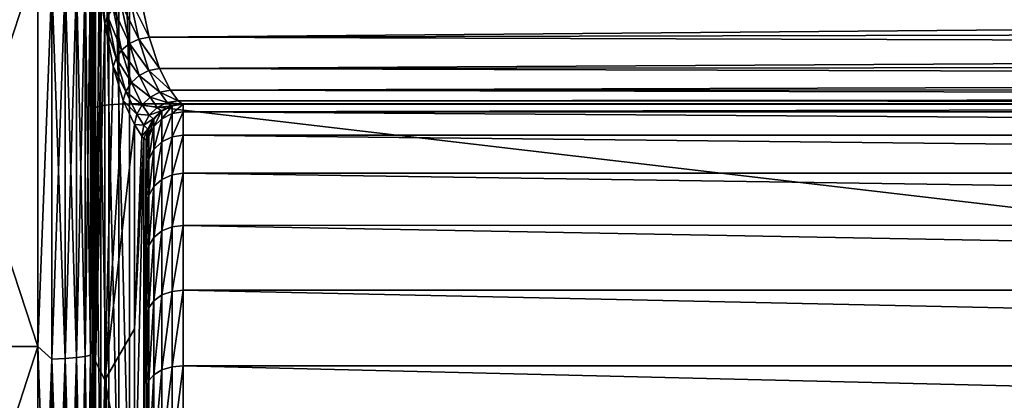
# Model space of a CAD drawing. Header units: metres. Extents: x -150 to 310, y -128 to 84.
# Tile 276 of 465: x 128.1 to 133.52, y 1.87 to 3.97. Entities that reach past the tile are written whole.
import ezdxf

# ---------------------------------------------------------------- set-up
doc = ezdxf.new("R2010")
doc.units = ezdxf.units.M
doc.layers.add('solid_26009703_SW0001_01', color=7, linetype='CONTINUOUS')

msp = doc.modelspace()

# ---------------------------------------------------------------- linework, layer by layer
at = {"layer": 'solid_26009703_SW0001_01'}
for points in [[(128.5, 2.200532, 20.884037), (128.5, 8.481808, 20.932964), (128.5, 10.573267, 19.957541)], [(128.5, 4.361036, 20.542023), (128.5, 2.200532, 20.884037), (128.5, 10.573267, 19.957541)], [(128.5, 2.200536, -20.884037), (128.5, 8.971131, -20.727459), (128.5, 6.808691, -21.535395)], [(128.5, 2.200536, -20.884037), (128.5, 4.361043, -20.542021), (128.5, 8.971131, -20.727459)], [(128.5, 6.319321, 21.683964), (128.5, 8.481808, 20.932964), (128.5, -6.320311, 21.683674)], [(128.5, 0, 21), (128.5, -6.320311, 21.683674), (128.5, 8.481808, 20.932964)], [(128.5, 2.200532, 20.884037), (128.5, 0, 21), (128.5, 8.481808, 20.932964)], [(128.5, 6.808691, -21.535395), (128.5, -6.807541, -21.535759), (128.5, -8.970024, -20.727938)], [(128.5, 0, -21), (128.5, 6.808691, -21.535395), (128.5, -8.970024, -20.727938)], [(128.5, 6.808691, -21.535395), (128.5, 4.581102, -22.116032), (128.5, -6.807541, -21.535759)], [(128.5, 0, -21), (128.5, 2.200536, -20.884037), (128.5, 6.808691, -21.535395)], [(128.5, 6.319321, 21.683964), (128.5, -4.076435, 22.215277), (128.5, 4.075716, 22.215366)], [(128.5, 6.319321, 21.683964), (128.5, -6.320311, 21.683674), (128.5, -4.076435, 22.215277)], [(128.504959, 5.747773, -22.072821), (128.504959, 3.472689, -22.542997), (128.5, 4.581102, -22.116032)], [(128.516876, 3.481769, -22.601936), (128.504959, 5.747773, -22.072821), (128.516876, 5.7628, -22.130531)], [(128.516876, 3.481769, -22.601936), (128.504959, 3.472689, -22.542997), (128.504959, 5.747773, -22.072821)], [(128.516876, 5.7628, -22.130531), (128.546204, 5.776243, -22.182156), (128.546204, 3.489891, -22.654661)], [(128.516876, 3.481769, -22.601936), (128.516876, 5.7628, -22.130531), (128.546204, 3.489891, -22.654661)], [(128.546204, 5.776243, -22.182156), (128.59021, 5.78684, -22.222853), (128.59021, 3.496293, -22.696224)], [(128.546204, 3.489891, -22.654661), (128.546204, 5.776243, -22.182156), (128.59021, 3.496293, -22.696224)], [(128.59021, 5.78684, -22.222853), (128.644836, 5.793611, -22.248852), (128.644836, 3.500384, -22.722778)], [(128.59021, 3.496293, -22.696224), (128.59021, 5.78684, -22.222853), (128.644836, 3.500384, -22.722778)], [(128.644836, 5.793611, -22.248852), (128.704758, 5.795927, -22.257746), (128.704758, 3.501783, -22.731861)], [(128.644836, 3.500384, -22.722778), (128.644836, 5.793611, -22.248852), (128.704758, 3.501783, -22.731861)], [(128.704758, 5.795927, -22.257746), (148.557724, 5.795927, -22.257746), (148.557724, 3.501783, -22.731861)], [(128.704758, 3.501783, -22.731861), (128.704758, 5.795927, -22.257746), (148.557724, 3.501783, -22.731861)], [(128.5, 4.581102, -22.116032), (128.5, -4.579921, -22.116276), (128.5, -6.807541, -21.535759)], [(128.5, 4.581102, -22.116032), (128.5, 2.301665, -22.468592), (128.5, -4.579921, -22.116276)], [(128.504959, 3.472689, -22.542997), (128.5, 2.301665, -22.468592), (128.5, 4.581102, -22.116032)], [(128.489777, 4.211639, -20.494072), (128.5, 4.361043, -20.542021), (128.5, 2.200536, -20.884037)], [(128.489777, 4.211639, 20.494072), (128.5, 2.200532, 20.884037), (128.5, 4.361036, 20.542023)], [(128.199997, 4.303755, 20.24766), (127.5, 4.303756, 20.24766), (127.5, 2.163729, 20.586605)], [(128.199997, 2.163728, -20.586605), (127.5, 2.163729, -20.586605), (127.5, 4.303755, -20.24766)], [(128.199997, 2.163728, -20.586605), (127.5, 4.303755, -20.24766), (128.199997, 4.303755, -20.24766)], [(128.199997, 4.303755, 20.24766), (127.5, 2.163729, 20.586605), (128.199997, 2.163729, 20.586605)], [(128.199997, 2.163728, -20.586605), (128.199997, 4.303755, -20.24766), (128.277344, 4.168921, -20.286203)], [(128.199997, 4.303755, 20.24766), (128.199997, 2.163729, 20.586605), (128.277344, 4.168921, 20.286203)], [(128.349792, 4.174946, -20.315525), (128.349792, 2.098238, -20.633663), (128.277344, 4.168921, -20.286203)], [(128.349792, 4.174946, 20.315525), (128.277344, 4.168921, 20.286203), (128.277344, 2.09521, 20.603884)], [(128.349792, 2.098238, 20.633663), (128.349792, 4.174946, 20.315525), (128.277344, 2.09521, 20.603884)], [(128.412018, 4.184545, -20.36223), (128.412018, 2.103062, -20.681101), (128.349792, 4.174946, -20.315525)], [(128.412018, 4.184545, 20.36223), (128.349792, 4.174946, 20.315525), (128.349792, 2.098238, 20.633663)], [(128.412018, 2.103062, 20.681101), (128.412018, 4.184545, 20.36223), (128.349792, 2.098238, 20.633663)], [(128.412018, 2.103062, -20.681101), (128.349792, 2.098238, -20.633663), (128.349792, 4.174946, -20.315525)], [(128.459763, 4.197061, -20.423132), (128.459763, 2.109353, -20.742958), (128.412018, 4.184545, -20.36223)], [(128.459763, 4.197061, 20.423132), (128.412018, 4.184545, 20.36223), (128.412018, 2.103062, 20.681101)], [(128.459763, 2.109353, 20.742958), (128.459763, 4.197061, 20.423132), (128.412018, 2.103062, 20.681101)], [(128.459763, 2.109353, -20.742958), (128.412018, 2.103062, -20.681101), (128.412018, 4.184545, -20.36223)], [(128.489777, 4.211639, -20.494072), (128.489777, 2.116679, -20.815008), (128.459763, 4.197061, -20.423132)], [(128.489777, 4.211639, 20.494072), (128.459763, 4.197061, 20.423132), (128.459763, 2.109353, 20.742958)], [(128.489777, 2.116679, 20.815008), (128.489777, 4.211639, 20.494072), (128.459763, 2.109353, 20.742958)], [(128.489777, 2.116679, -20.815008), (128.459763, 2.109353, -20.742958), (128.459763, 4.197061, -20.423132)], [(128.489777, 2.116679, 20.815008), (128.5, 2.200532, 20.884037), (128.489777, 4.211639, 20.494072)], [(128.489777, 4.211639, -20.494072), (128.5, 2.200536, -20.884037), (128.489777, 2.116679, -20.815008)], [(128.536957, 4.185961, 22.812107), (128.517044, 4.150864, 22.620911), (128.517044, 2.084008, 22.903975)], [(128.550552, 4.060478, 22.938757), (128.536957, 4.185961, 22.812107), (128.517044, 2.084008, 22.903975)], [(128.551392, 4.224823, 22.853374), (128.550552, 4.060478, 22.938757), (128.568024, 3.943377, 23.073639)], [(128.551392, 4.224823, 22.853374), (128.568024, 3.943377, 23.073639), (128.583328, 3.986821, 23.108204)], [(128.199997, 2.163728, -20.586605), (128.277344, 4.168921, -20.286203), (128.277344, 2.09521, -20.603884)], [(128.199997, 2.163729, 20.586605), (128.277344, 2.09521, 20.603884), (128.277344, 4.168921, 20.286203)], [(128.349792, 2.098238, -20.633663), (128.277344, 2.09521, -20.603884), (128.277344, 4.168921, -20.286203)], [(128.517044, 4.150864, 22.620911), (128.5, 2.04837, 22.493248), (128.517044, 2.084008, 22.903975)], [(128.509247, 4.131282, 22.514193), (128.5, 2.04837, 22.493248), (128.517044, 4.150864, 22.620911)], [(128.509247, 4.131282, 22.514193), (128.5, 4.075716, 22.215366), (128.5, 2.04837, 22.493248)], [(128.5, -2.050733, 22.493067), (128.5, 2.04837, 22.493248), (128.5, 4.075716, 22.215366)], [(128.5, -4.076435, 22.215277), (128.5, -2.050733, 22.493067), (128.5, 4.075716, 22.215366)], [(128.708649, 4.080332, 23.169622), (128.656677, 4.05826, 23.15827), (128.756134, 3.857492, 23.47933)], [(128.708649, 4.080332, 23.169622), (128.813385, 3.868545, 23.477583), (128.765305, 4.090591, 23.170328)], [(128.708649, 4.080332, 23.169622), (128.756134, 3.857492, 23.47933), (128.813385, 3.868545, 23.477583)], [(128.765305, 4.090591, 23.170328), (128.813385, 3.868545, 23.477583), (148.538605, 4.035611, 23.237724)], [(128.550552, 4.060478, 22.938757), (128.517044, 2.084008, 22.903975), (128.568024, 3.943377, 23.073639)], [(128.613724, 4.026204, 23.137217), (128.583328, 3.986821, 23.108204), (128.660675, 3.796776, 23.456303)], [(128.656677, 4.05826, 23.15827), (128.613724, 4.026204, 23.137217), (128.703735, 3.832872, 23.472027)], [(128.613724, 4.026204, 23.137217), (128.660675, 3.796776, 23.456303), (128.703735, 3.832872, 23.472027)], [(128.656677, 4.05826, 23.15827), (128.703735, 3.832872, 23.472027), (128.756134, 3.857492, 23.47933)], [(128.813385, 3.868545, 23.477583), (148.533752, 3.913691, 23.406637), (148.538605, 4.035611, 23.237724)], [(128.583328, 3.986821, 23.108204), (128.568024, 3.943377, 23.073639), (128.630615, 3.752276, 23.433495)], [(128.583328, 3.986821, 23.108204), (128.630615, 3.752276, 23.433495), (128.660675, 3.796776, 23.456303)], [(128.517044, 2.084008, 22.903975), (128.568024, 1.978771, 23.324396), (128.568024, 3.943377, 23.073639)], [(128.615112, 3.707307, 23.398817), (128.568024, 3.943377, 23.073639), (128.568024, 1.978771, 23.324396)], [(128.630615, 3.752276, 23.433495), (128.568024, 3.943377, 23.073639), (128.615112, 3.707307, 23.398817)], [(128.813385, 3.868545, 23.477583), (148.528488, 3.806244, 23.585136), (148.533752, 3.913691, 23.406637)], [(128.810654, 3.684434, 23.818613), (128.756134, 3.857492, 23.47933), (128.703735, 3.832872, 23.472027)], [(128.756134, 3.857492, 23.47933), (128.868607, 3.695715, 23.81439), (128.813385, 3.868545, 23.477583)], [(128.810654, 3.684434, 23.818613), (128.868607, 3.695715, 23.81439), (128.756134, 3.857492, 23.47933)], [(128.813385, 3.868545, 23.477583), (128.868607, 3.695715, 23.81439), (148.528488, 3.806244, 23.585136)], [(128.7146, 3.618703, 23.805803), (128.660675, 3.796776, 23.456303), (128.630615, 3.752276, 23.433495)], [(128.757767, 3.657991, 23.81566), (128.703735, 3.832872, 23.472027), (128.660675, 3.796776, 23.456303)], [(128.7146, 3.618703, 23.805803), (128.757767, 3.657991, 23.81566), (128.660675, 3.796776, 23.456303)], [(128.757767, 3.657991, 23.81566), (128.810654, 3.684434, 23.818613), (128.703735, 3.832872, 23.472027)], [(128.868607, 3.695715, 23.81439), (148.522751, 3.714016, 23.772001), (148.528488, 3.806244, 23.585136)], [(128.684921, 3.57001, 23.7899), (128.630615, 3.752276, 23.433495), (128.615112, 3.707307, 23.398817)], [(128.684921, 3.57001, 23.7899), (128.7146, 3.618703, 23.805803), (128.630615, 3.752276, 23.433495)], [(128.670059, 3.519698, 23.761047), (128.615112, 3.707307, 23.398817), (128.568024, 1.978771, 23.324396)], [(128.684921, 3.57001, 23.7899), (128.615112, 3.707307, 23.398817), (128.670059, 3.519698, 23.761047)], [(128.757767, 3.657991, 23.81566), (128.870499, 3.565111, 24.178539), (128.810654, 3.684434, 23.818613)], [(128.810654, 3.684434, 23.818613), (128.929245, 3.576093, 24.171961), (128.868607, 3.695715, 23.81439)], [(128.810654, 3.684434, 23.818613), (128.870499, 3.565111, 24.178539), (128.929245, 3.576093, 24.171961)], [(128.868607, 3.695715, 23.81439), (148.516632, 3.637669, 23.965904), (148.522751, 3.714016, 23.772001)], [(128.868607, 3.695715, 23.81439), (128.929245, 3.576093, 24.171961), (148.516632, 3.637669, 23.965904)], [(128.7146, 3.618703, 23.805803), (128.817078, 3.537599, 24.180099), (128.757767, 3.657991, 23.81566)], [(128.757767, 3.657991, 23.81566), (128.817078, 3.537599, 24.180099), (128.870499, 3.565111, 24.178539)], [(128.929245, 3.576093, 24.171961), (148.510239, 3.577744, 24.165462), (148.516632, 3.637669, 23.965904)], [(128.684921, 3.57001, 23.7899), (128.773773, 3.496042, 24.176498), (128.7146, 3.618703, 23.805803)], [(128.7146, 3.618703, 23.805803), (128.773773, 3.496042, 24.176498), (128.817078, 3.537599, 24.180099)], [(128.870499, 3.565111, 24.178539), (128.972412, 3.518689, 24.478954), (128.929245, 3.576093, 24.171961)], [(128.929245, 3.576093, 24.171961), (148.503586, 3.534649, 24.369284), (148.510239, 3.577744, 24.165462)], [(128.929245, 3.576093, 24.171961), (128.972412, 3.518689, 24.478954), (148.503586, 3.534649, 24.369284)], [(128.684921, 3.57001, 23.7899), (128.670059, 3.519698, 23.761047), (128.744522, 3.444196, 24.168062)], [(128.684921, 3.57001, 23.7899), (128.744522, 3.444196, 24.168062), (128.773773, 3.496042, 24.176498)], [(128.817078, 3.537599, 24.180099), (128.773773, 3.496042, 24.176498), (128.856705, 3.481121, 24.481571)], [(128.870499, 3.565111, 24.178539), (128.817078, 3.537599, 24.180099), (128.911453, 3.509082, 24.479496)], [(128.817078, 3.537599, 24.180099), (128.856705, 3.481121, 24.481571), (128.911453, 3.509082, 24.479496)], [(128.870499, 3.565111, 24.178539), (128.911453, 3.509082, 24.479496), (128.972412, 3.518689, 24.478954)], [(128.972412, 3.518689, 24.478954), (148.496643, 3.508677, 24.575964), (148.503586, 3.534649, 24.369284)], [(128.504959, 3.472689, -22.542997), (128.504959, 1.16158, -22.779312), (128.5, 2.301665, -22.468592)], [(128.516876, 1.164617, -22.838869), (128.504959, 3.472689, -22.542997), (128.516876, 3.481769, -22.601936)], [(128.516876, 1.164617, -22.838869), (128.504959, 1.16158, -22.779312), (128.504959, 3.472689, -22.542997)], [(128.516876, 3.481769, -22.601936), (128.546204, 3.489891, -22.654661), (128.546204, 1.167333, -22.892145)], [(128.516876, 1.164617, -22.838869), (128.516876, 3.481769, -22.601936), (128.546204, 1.167333, -22.892145)], [(128.546204, 3.489891, -22.654661), (128.59021, 3.496293, -22.696224), (128.59021, 1.169475, -22.934145)], [(128.546204, 1.167333, -22.892145), (128.546204, 3.489891, -22.654661), (128.59021, 1.169475, -22.934145)], [(128.731964, 3.386746, 24.155552), (128.670059, 3.519698, 23.761047), (128.568024, 1.978771, 23.324396)], [(128.59021, 3.496293, -22.696224), (128.644836, 3.500384, -22.722778), (128.644836, 1.170843, -22.960978)], [(128.59021, 1.169475, -22.934145), (128.59021, 3.496293, -22.696224), (128.644836, 1.170843, -22.960978)], [(128.644836, 3.500384, -22.722778), (128.704758, 3.501783, -22.731861), (128.704758, 1.171311, -22.970156)], [(128.644836, 1.170843, -22.960978), (128.644836, 3.500384, -22.722778), (128.704758, 1.171311, -22.970156)], [(128.744522, 3.444196, 24.168062), (128.670059, 3.519698, 23.761047), (128.731964, 3.386746, 24.155552)], [(128.704758, 3.501783, -22.731861), (148.557724, 3.501783, -22.731861), (148.557724, 1.171311, -22.970156)], [(128.704758, 1.171311, -22.970156), (128.704758, 3.501783, -22.731861), (148.557724, 1.171311, -22.970156)], [(128.773773, 3.496042, 24.176498), (128.744522, 3.444196, 24.168062), (128.812851, 3.437987, 24.480648)], [(128.773773, 3.496042, 24.176498), (128.812851, 3.437987, 24.480648), (128.856705, 3.481121, 24.481571)], [(128.812851, 3.437987, 24.480648), (128.878601, 3.462055, 24.788782), (128.856705, 3.481121, 24.481571)], [(128.856705, 3.481121, 24.481571), (128.934174, 3.490277, 24.786545), (128.911453, 3.509082, 24.479496)], [(128.856705, 3.481121, 24.481571), (128.878601, 3.462055, 24.788782), (128.934174, 3.490277, 24.786545)], [(128.934174, 3.490277, 24.786545), (128.878601, 3.462055, 24.788782), (128.882446, 3.461803, 24.996927)], [(128.934174, 3.490277, 24.786545), (128.882446, 3.461803, 24.996927), (128.938202, 3.490211, 24.996927)], [(128.938202, 3.490211, 24.996927), (128.882446, 3.461803, 24.996927), (128.882538, 3.461877, 28.5)], [(128.882538, 3.419256, 29.041557), (128.93837, 3.447299, 29.045998), (128.93837, 3.490269, 28.5)], [(128.882538, 3.461877, 28.5), (128.882538, 3.419256, 29.041557), (128.93837, 3.490269, 28.5)], [(128.938202, 3.490211, 24.996927), (128.882538, 3.461877, 28.5), (128.93837, 3.490269, 28.5)], [(128.911453, 3.509082, 24.479496), (128.995712, 3.5, 24.784067), (128.972412, 3.518689, 24.478954)], [(128.911453, 3.509082, 24.479496), (128.934174, 3.490277, 24.786545), (128.995712, 3.5, 24.784067)], [(128.934174, 3.490277, 24.786545), (128.938202, 3.490211, 24.996927), (128.995712, 3.5, 24.784067)], [(128.938202, 3.490211, 24.996927), (129, 3.5, 24.996927), (128.995712, 3.5, 24.784067)], [(128.938202, 3.490211, 24.996927), (129, 3.5, 28.5), (129, 3.5, 24.996927)], [(128.938202, 3.490211, 24.996927), (128.93837, 3.490269, 28.5), (129, 3.5, 28.5)], [(128.93837, 3.447299, 29.045998), (129, 3.456909, 29.04752), (129, 3.5, 28.5)], [(128.93837, 3.490269, 28.5), (128.93837, 3.447299, 29.045998), (129, 3.5, 28.5)], [(128.972412, 3.518689, 24.478954), (128.995712, 3.5, 24.784067), (148.496643, 3.508677, 24.575964)], [(148.496643, 3.508677, 24.575964), (128.995712, 3.5, 24.784067), (148.489395, 3.5, 24.784067)], [(148.441559, 3.5, 26.64208), (148.489395, 3.5, 24.784067), (128.995712, 3.5, 24.784067)], [(148.390259, 3.5, 28.5), (148.441559, 3.5, 26.64208), (128.995712, 3.5, 24.784067)], [(128.998932, 3.5, 24.890484), (148.390259, 3.5, 28.5), (128.995712, 3.5, 24.784067)], [(128.998932, 3.5, 24.890484), (128.995712, 3.5, 24.784067), (129, 3.5, 24.996927)], [(128.998932, 3.5, 24.890484), (129, 3.5, 24.996927), (148.390259, 3.5, 28.5)], [(129, 3.5, 24.996927), (129, 3.5, 28.5), (148.390259, 3.5, 28.5)], [(129, 3.456909, 29.04752), (148.390259, 3.5, 28.5), (129, 3.5, 28.5)], [(129, 3.456909, 29.04752), (148.379013, 3.45698, 29.047073), (148.390259, 3.5, 28.5)], [(128.744522, 3.444196, 24.168062), (128.731964, 3.386746, 24.155552), (128.784042, 3.383761, 24.47681)], [(128.744522, 3.444196, 24.168062), (128.784042, 3.383761, 24.47681), (128.812851, 3.437987, 24.480648)], [(128.784042, 3.383761, 24.47681), (128.834427, 3.418077, 24.790562), (128.812851, 3.437987, 24.480648)], [(128.784042, 3.383761, 24.47681), (128.805923, 3.362618, 24.791708), (128.834427, 3.418077, 24.790562)], [(128.834427, 3.418077, 24.790562), (128.805923, 3.362618, 24.791708), (128.809784, 3.361803, 24.996927)], [(128.834427, 3.418077, 24.790562), (128.809784, 3.361803, 24.996927), (128.838196, 3.417557, 24.996927)], [(128.809784, 3.320414, 29.025902), (128.838226, 3.375531, 29.034632), (128.838226, 3.417608, 28.5)], [(128.809784, 3.361803, 28.5), (128.809784, 3.320414, 29.025902), (128.838226, 3.417608, 28.5)], [(128.809784, 3.361803, 24.996927), (128.809784, 3.361803, 28.5), (128.838226, 3.417608, 28.5)], [(128.838196, 3.417557, 24.996927), (128.809784, 3.361803, 24.996927), (128.838226, 3.417608, 28.5)], [(128.812851, 3.437987, 24.480648), (128.834427, 3.418077, 24.790562), (128.878601, 3.462055, 24.788782)], [(128.878601, 3.462055, 24.788782), (128.834427, 3.418077, 24.790562), (128.838196, 3.417557, 24.996927)], [(128.878601, 3.462055, 24.788782), (128.838196, 3.417557, 24.996927), (128.882446, 3.461803, 24.996927)], [(128.882446, 3.461803, 24.996927), (128.838196, 3.417557, 24.996927), (128.838226, 3.417608, 28.5)], [(128.838226, 3.375531, 29.034632), (128.882538, 3.419256, 29.041557), (128.882538, 3.461877, 28.5)], [(128.838226, 3.417608, 28.5), (128.838226, 3.375531, 29.034632), (128.882538, 3.461877, 28.5)], [(128.882446, 3.461803, 24.996927), (128.838226, 3.417608, 28.5), (128.882538, 3.461877, 28.5)], [(128.838226, 3.250338, 29.556099), (128.882538, 3.292441, 29.569778), (128.882538, 3.419256, 29.041557)], [(128.838226, 3.375531, 29.034632), (128.838226, 3.250338, 29.556099), (128.882538, 3.419256, 29.041557)], [(128.882538, 3.292441, 29.569778), (128.93837, 3.319443, 29.578552), (128.93837, 3.447299, 29.045998)], [(128.882538, 3.419256, 29.041557), (128.882538, 3.292441, 29.569778), (128.93837, 3.447299, 29.045998)], [(128.93837, 3.319443, 29.578552), (129, 3.328698, 29.58156), (129, 3.456909, 29.04752)], [(128.93837, 3.447299, 29.045998), (128.93837, 3.319443, 29.578552), (129, 3.456909, 29.04752)], [(129, 3.456909, 29.04752), (148.36824, 3.328914, 29.580893), (148.379013, 3.45698, 29.047073)], [(129, 3.456909, 29.04752), (129, 3.328698, 29.58156), (148.36824, 3.328914, 29.580893)], [(128.731964, 2.261895, 24.286716), (128.731964, 3.386746, 24.155552), (128.568024, 1.978771, 23.324396)], [(128.773026, 3.323545, 24.47048), (128.731964, 3.386746, 24.155552), (128.731964, 2.261895, 24.286716)], [(128.784042, 3.383761, 24.47681), (128.731964, 3.386746, 24.155552), (128.773026, 3.323545, 24.47048)], [(128.784042, 3.383761, 24.47681), (128.773026, 3.323545, 24.47048), (128.805923, 3.362618, 24.791708)], [(128.805923, 3.362618, 24.791708), (128.773026, 3.323545, 24.47048), (128.782959, 3.311275, 24.579292)], [(128.805923, 3.362618, 24.791708), (128.782959, 3.311275, 24.579292), (128.795883, 3.301071, 24.792112)], [(128.805923, 3.362618, 24.791708), (128.795883, 3.301071, 24.792112), (128.809784, 3.361803, 24.996927)], [(128.809784, 3.361803, 24.996927), (128.795883, 3.301071, 24.792112), (128.798965, 3.300534, 24.894508)], [(128.809784, 3.361803, 24.996927), (128.798965, 3.300534, 24.894508), (128.800003, 3.3, 24.996927)], [(128.809784, 3.361803, 28.5), (128.800003, 3.3, 24.996927), (128.800003, 3.3, 28.5)], [(128.809784, 3.361803, 24.996927), (128.800003, 3.3, 24.996927), (128.809784, 3.361803, 28.5)], [(128.809784, 3.361803, 28.5), (128.800003, 3.3, 28.5), (128.800003, 3.254972, 29.04318)], [(128.809784, 3.361803, 28.5), (128.800003, 3.254972, 29.04318), (128.809784, 3.320414, 29.025902)], [(128.809784, 3.197265, 29.538855), (128.838226, 3.250338, 29.556099), (128.838226, 3.375531, 29.034632)], [(128.809784, 3.320414, 29.025902), (128.809784, 3.197265, 29.538855), (128.838226, 3.375531, 29.034632)], [(128.773026, 3.323545, 24.47048), (128.731964, 2.261895, 24.286716), (128.782959, 3.311275, 24.579292)], [(128.782959, 3.311275, 24.579292), (128.731964, 2.261895, 24.286716), (128.731964, 1.132168, 24.365528)], [(128.782959, 3.311275, 24.579292), (128.731964, 1.132168, 24.365528), (128.782959, 1.108262, 24.776636)], [(128.795883, 3.301071, 24.792112), (128.782959, 3.311275, 24.579292), (128.782959, 1.108262, 24.776636)], [(128.809784, 3.320414, 29.025902), (128.800003, 3.254972, 29.04318), (128.809784, 3.197265, 29.538855)], [(128.882538, 3.084555, 30.071659), (128.93837, 3.109853, 30.084549), (128.93837, 3.319443, 29.578552)], [(128.882538, 3.292441, 29.569778), (128.882538, 3.084555, 30.071659), (128.93837, 3.319443, 29.578552)], [(128.93837, 3.109853, 30.084549), (129, 3.118523, 30.088966), (129, 3.328698, 29.58156)], [(128.93837, 3.319443, 29.578552), (128.93837, 3.109853, 30.084549), (129, 3.328698, 29.58156)], [(129, 3.328698, 29.58156), (148.357864, 3.118849, 30.088327), (148.36824, 3.328914, 29.580893)], [(129, 3.328698, 29.58156), (129, 3.118523, 30.088966), (148.357864, 3.118849, 30.088327)], [(128.798965, 3.300534, 24.894508), (128.795883, 3.301071, 24.792112), (128.782959, 1.108262, 24.776636)], [(128.798965, 3.300534, 24.894508), (128.782959, 1.108262, 24.776636), (128.800003, 3.3, 24.996927)], [(128.782959, 1.108262, 24.776636), (128.800003, 1.104682, 25.189602), (128.800003, 3.3, 24.996927)], [(128.800003, 3.3, 24.996927), (128.800003, 1.104682, 25.189602), (128.800003, -3.3, 28.5)], [(128.800003, 3.3, 28.5), (128.800003, 3.3, 24.996927), (128.800003, -3.3, 28.5)], [(128.800003, -3.254972, 29.04318), (128.800003, 3.3, 28.5), (128.800003, -3.3, 28.5)], [(128.800003, -3.254972, 29.04318), (128.800003, 3.254972, 29.04318), (128.800003, 3.3, 28.5)], [(128.800003, -3.123262, 29.564577), (128.800003, 3.123262, 29.564579), (128.800003, 3.254972, 29.04318)], [(128.809784, 3.197265, 29.538855), (128.800003, 3.254972, 29.04318), (128.800003, 3.123262, 29.564579)], [(128.800003, -3.254972, 29.04318), (128.800003, -3.123262, 29.564577), (128.800003, 3.254972, 29.04318)], [(128.838226, 3.045111, 30.051561), (128.882538, 3.084555, 30.071659), (128.882538, 3.292441, 29.569778)], [(128.838226, 3.250338, 29.556099), (128.838226, 3.045111, 30.051561), (128.882538, 3.292441, 29.569778)], [(128.809784, 3.197265, 29.538855), (128.800003, 3.123262, 29.564579), (128.800003, 3.023752, 29.819881)], [(128.809784, 3.197265, 29.538855), (128.800003, 3.023752, 29.819881), (128.809784, 2.995389, 30.026226)], [(128.809784, 2.995389, 30.026226), (128.838226, 3.045111, 30.051561), (128.838226, 3.250338, 29.556099)], [(128.809784, 3.197265, 29.538855), (128.809784, 2.995389, 30.026226), (128.838226, 3.250338, 29.556099)], [(128.800003, -3.023752, 29.81988), (128.800003, 3.023752, 29.819881), (128.800003, 3.123262, 29.564579)], [(128.800003, -3.123262, 29.564577), (128.800003, -3.023752, 29.81988), (128.800003, 3.123262, 29.564579)], [(128.882538, 2.800718, 30.53484), (128.93837, 2.823687, 30.551529), (128.93837, 3.109853, 30.084549)], [(128.882538, 3.084555, 30.071659), (128.882538, 2.800718, 30.53484), (128.93837, 3.109853, 30.084549)], [(128.93837, 2.823687, 30.551529), (129, 2.831559, 30.557249), (129, 3.118523, 30.088966)], [(128.93837, 3.109853, 30.084549), (128.93837, 2.823687, 30.551529), (129, 3.118523, 30.088966)], [(129, 3.118523, 30.088966), (148.348358, 2.831947, 30.556715), (148.357864, 3.118849, 30.088327)], [(129, 3.118523, 30.088966), (129, 2.831559, 30.557249), (148.348358, 2.831947, 30.556715)], [(128.809784, 2.719756, 30.476019), (128.838226, 2.764903, 30.50882), (128.838226, 3.045111, 30.051561)], [(128.809784, 2.995389, 30.026226), (128.809784, 2.719756, 30.476019), (128.838226, 3.045111, 30.051561)], [(128.838226, 2.764903, 30.50882), (128.882538, 2.800718, 30.53484), (128.882538, 3.084555, 30.071659)], [(128.838226, 3.045111, 30.051561), (128.838226, 2.764903, 30.50882), (128.882538, 3.084555, 30.071659)], [(128.800003, -2.903581, 30.067301), (128.800003, 2.903581, 30.067301), (128.800003, 3.023752, 29.819881)], [(128.809784, 2.995389, 30.026226), (128.800003, 3.023752, 29.819881), (128.800003, 2.903581, 30.067301)], [(128.800003, -3.023752, 29.81988), (128.800003, -2.903581, 30.067301), (128.800003, 3.023752, 29.819881)], [(128.809784, 2.995389, 30.026226), (128.800003, 2.903581, 30.067301), (128.800003, 2.765066, 30.30122)], [(128.809784, 2.995389, 30.026226), (128.800003, 2.765066, 30.30122), (128.809784, 2.719756, 30.476019)], [(128.800003, -2.765067, 30.301218), (128.800003, 2.765066, 30.30122), (128.800003, 2.903581, 30.067301)], [(128.800003, -2.903581, 30.067301), (128.800003, -2.765067, 30.301218), (128.800003, 2.903581, 30.067301)], [(128.882538, 2.447917, 30.947916), (128.93837, 2.467993, 30.967993), (128.93837, 2.823687, 30.551529)], [(128.882538, 2.800718, 30.53484), (128.882538, 2.447917, 30.947916), (128.93837, 2.823687, 30.551529)], [(128.93837, 2.467993, 30.967993), (129, 2.474874, 30.974874), (129, 2.831559, 30.557249)], [(128.93837, 2.823687, 30.551529), (128.93837, 2.467993, 30.967993), (129, 2.831559, 30.557249)], [(129, 2.831559, 30.557249), (148.339798, 2.475267, 30.97448), (148.348358, 2.831947, 30.556715)], [(129, 2.831559, 30.557249), (129, 2.474874, 30.974874), (148.339798, 2.475267, 30.97448)], [(128.800003, -2.606837, 30.522879), (128.800003, 2.606837, 30.522879), (128.800003, 2.765066, 30.30122)], [(128.809784, 2.719756, 30.476019), (128.800003, 2.765066, 30.30122), (128.800003, 2.606837, 30.522879)], [(128.800003, -2.765067, 30.301218), (128.800003, -2.606837, 30.522879), (128.800003, 2.765066, 30.30122)], [(128.809784, 2.377154, 30.877153), (128.838226, 2.416614, 30.916615), (128.838226, 2.764903, 30.50882)], [(128.809784, 2.719756, 30.476019), (128.809784, 2.377154, 30.877153), (128.838226, 2.764903, 30.50882)], [(128.838226, 2.416614, 30.916615), (128.882538, 2.447917, 30.947916), (128.882538, 2.800718, 30.53484)], [(128.838226, 2.764903, 30.50882), (128.838226, 2.416614, 30.916615), (128.882538, 2.800718, 30.53484)], [(128.809784, 2.719756, 30.476019), (128.800003, 2.606837, 30.522879), (128.800003, 2.429506, 30.732613)], [(128.809784, 2.719756, 30.476019), (128.800003, 2.429506, 30.732613), (128.809784, 2.377154, 30.877153)], [(128.800003, -2.429506, 30.732613), (128.800003, 2.429506, 30.732613), (128.800003, 2.606837, 30.522879)], [(128.800003, -2.606837, 30.522879), (128.800003, -2.429506, 30.732613), (128.800003, 2.606837, 30.522879)], [(128.838226, 2.00882, 31.264902), (128.882538, 2.03484, 31.300718), (128.882538, 2.447917, 30.947916)], [(128.838226, 2.416614, 30.916615), (128.838226, 2.00882, 31.264902), (128.882538, 2.447917, 30.947916)], [(128.882538, 2.03484, 31.300718), (128.93837, 2.051529, 31.323687), (128.93837, 2.467993, 30.967993)], [(128.882538, 2.447917, 30.947916), (128.882538, 2.03484, 31.300718), (128.93837, 2.467993, 30.967993)], [(128.93837, 2.051529, 31.323687), (129, 2.057248, 31.33156), (129, 2.474874, 30.974874)], [(128.93837, 2.467993, 30.967993), (128.93837, 2.051529, 31.323687), (129, 2.474874, 30.974874)], [(129, 2.474874, 30.974874), (148.33255, 2.057624, 31.331287), (148.339798, 2.475267, 30.97448)], [(129, 2.474874, 30.974874), (129, 2.057248, 31.33156), (148.33255, 2.057624, 31.331287)], [(128.800003, -2.236674, 30.926283), (128.800003, 2.236674, 30.926283), (128.800003, 2.429506, 30.732613)], [(128.809784, 2.377154, 30.877153), (128.800003, 2.429506, 30.732613), (128.800003, 2.236674, 30.926283)], [(128.800003, -2.429506, 30.732613), (128.800003, -2.236674, 30.926283), (128.800003, 2.429506, 30.732613)], [(128.809784, 1.976018, 31.219755), (128.838226, 2.00882, 31.264902), (128.838226, 2.416614, 30.916615)], [(128.809784, 2.377154, 30.877153), (128.809784, 1.976018, 31.219755), (128.838226, 2.416614, 30.916615)], [(128.809784, 2.377154, 30.877153), (128.800003, 2.236674, 30.926283), (128.800003, 2.030057, 31.101463)], [(128.809784, 2.377154, 30.877153), (128.800003, 2.030057, 31.101463), (128.809784, 1.976018, 31.219755)], [(128.5, 2.301665, -22.468592), (128.5, -2.300465, -22.468716), (128.5, -4.579921, -22.116276)], [(128.5, 2.301665, -22.468592), (128.5, 0.000603, -22.585485), (128.5, -2.300465, -22.468716)], [(128.504959, 1.16158, -22.779312), (128.5, 0.000603, -22.585485), (128.5, 2.301665, -22.468592)], [(128.731964, 1.132168, 24.365528), (128.731964, 2.261895, 24.286716), (128.568024, 1.978771, 23.324396)], [(128.800003, -2.030058, 31.101463), (128.800003, 2.030057, 31.101463), (128.800003, 2.236674, 30.926283)], [(128.800003, -2.236674, 30.926283), (128.800003, -2.030058, 31.101463), (128.800003, 2.236674, 30.926283)], [(128.489777, 2.116679, -20.815008), (128.5, 2.200536, -20.884037), (128.5, 0, -21)], [(128.489777, 0, 20.922354), (128.5, 0, 21), (128.5, 2.200532, 20.884037)], [(128.489777, 0, 20.922354), (128.5, 2.200532, 20.884037), (128.489777, 2.116679, 20.815008)], [(128.199997, 2.163729, 20.586605), (127.5, 2.163729, 20.586605), (127.5, 0, 20.700001)], [(128.199997, 2.163729, 20.586605), (127.5, 0, 20.700001), (128.199997, 0, 20.700001)], [(128.199997, 0, -20.700001), (127.5, 0, -20.700001), (127.5, 2.163729, -20.586605)], [(128.199997, 2.163728, -20.586605), (128.199997, 0, -20.700001), (127.5, 2.163729, -20.586605)], [(128.199997, 2.163729, 20.586605), (128.199997, 0, 20.700001), (128.277344, 2.09521, 20.603884)], [(128.199997, 2.163728, -20.586605), (128.277344, 0, -20.71014), (128.199997, 0, -20.700001)], [(128.199997, 2.163728, -20.586605), (128.277344, 2.09521, -20.603884), (128.277344, 0, -20.71014)], [(128.489777, 2.116679, -20.815008), (128.489777, 0, -20.922354), (128.459763, 2.109353, -20.742958)], [(128.489777, 2.116679, 20.815008), (128.459763, 2.109353, 20.742958), (128.459763, 0, 20.849932)], [(128.489777, 0, 20.922354), (128.489777, 2.116679, 20.815008), (128.459763, 0, 20.849932)], [(128.489777, 2.116679, -20.815008), (128.5, 0, -21), (128.489777, 0, -20.922354)], [(128.199997, 0, 20.700001), (128.277344, 0, 20.71014), (128.277344, 2.09521, 20.603884)], [(128.349792, 2.098238, -20.633663), (128.349792, 0, -20.740074), (128.277344, 2.09521, -20.603884)], [(128.349792, 2.098238, 20.633663), (128.277344, 2.09521, 20.603884), (128.277344, 0, 20.71014)], [(128.349792, 0, 20.740074), (128.349792, 2.098238, 20.633663), (128.277344, 0, 20.71014)], [(128.349792, 0, -20.740074), (128.277344, 0, -20.71014), (128.277344, 2.09521, -20.603884)], [(128.412018, 2.103062, -20.681101), (128.412018, 0, -20.787758), (128.349792, 2.098238, -20.633663)], [(128.412018, 2.103062, 20.681101), (128.349792, 2.098238, 20.633663), (128.349792, 0, 20.740074)], [(128.412018, 0, 20.787758), (128.412018, 2.103062, 20.681101), (128.349792, 0, 20.740074)], [(128.412018, 0, -20.787758), (128.349792, 0, -20.740074), (128.349792, 2.098238, -20.633663)], [(128.459763, 2.109353, -20.742958), (128.459763, 0, -20.849932), (128.412018, 2.103062, -20.681101)], [(128.459763, 2.109353, 20.742958), (128.412018, 2.103062, 20.681101), (128.412018, 0, 20.787758)], [(128.459763, 0, 20.849932), (128.459763, 2.109353, 20.742958), (128.412018, 0, 20.787758)], [(128.459763, 0, -20.849932), (128.412018, 0, -20.787758), (128.412018, 2.103062, -20.681101)], [(128.489777, 0, -20.922354), (128.459763, 0, -20.849932), (128.459763, 2.109353, -20.742958)], [(128.517044, 2.084008, 22.903975), (128.5, 2.04837, 22.493248), (128.5, -0.001455, 22.58577)], [(128.517044, 2.084008, 22.903975), (128.5, -0.001455, 22.58577), (128.517044, 0.000001, 22.99859)], [(128.517044, 2.084008, 22.903975), (128.517044, 0.000001, 22.99859), (128.568024, 1.978771, 23.324396)], [(128.5, -2.050733, 22.493067), (128.5, -0.001455, 22.58577), (128.5, 2.04837, 22.493248)], [(128.800003, -1.806932, 31.260721), (128.800003, 1.806931, 31.260721), (128.800003, 2.030057, 31.101463)], [(128.809784, 1.976018, 31.219755), (128.800003, 2.030057, 31.101463), (128.800003, 1.806931, 31.260721)], [(128.800003, -2.030058, 31.101463), (128.800003, -1.806932, 31.260721), (128.800003, 2.030057, 31.101463)], [(128.809784, 1.526227, 31.495388), (128.838226, 1.551561, 31.545111), (128.838226, 2.00882, 31.264902)], [(128.809784, 1.976018, 31.219755), (128.809784, 1.526227, 31.495388), (128.838226, 2.00882, 31.264902)], [(128.838226, 1.551561, 31.545111), (128.882538, 1.571659, 31.584555), (128.882538, 2.03484, 31.300718)], [(128.838226, 2.00882, 31.264902), (128.838226, 1.551561, 31.545111), (128.882538, 2.03484, 31.300718)], [(128.882538, 1.571659, 31.584555), (128.93837, 1.584549, 31.609854), (128.93837, 2.051529, 31.323687)], [(128.882538, 2.03484, 31.300718), (128.882538, 1.571659, 31.584555), (128.93837, 2.051529, 31.323687)], [(128.93837, 1.584549, 31.609854), (129, 1.588967, 31.618523), (129, 2.057248, 31.33156)], [(128.93837, 2.051529, 31.323687), (128.93837, 1.584549, 31.609854), (129, 2.057248, 31.33156)], [(129, 2.057248, 31.33156), (148.326675, 1.58931, 31.618347), (148.33255, 2.057624, 31.331287)], [(129, 2.057248, 31.33156), (129, 1.588967, 31.618523), (148.326675, 1.58931, 31.618347)], [(128.517044, 0.000001, 22.99859), (128.568024, 0, 23.408182), (128.568024, 1.978771, 23.324396)], [(128.731964, 1.132168, 24.365528), (128.568024, 1.978771, 23.324396), (128.568024, 0, 23.408182)], [(128.809784, 1.976018, 31.219755), (128.800003, 1.806931, 31.260721), (128.800003, 1.571339, 31.401569)], [(128.809784, 1.976018, 31.219755), (128.800003, 1.571339, 31.401569), (128.809784, 1.526227, 31.495388)]]:
    msp.add_3dface(points, dxfattribs=at)

doc.saveas('drawing.dxf')
